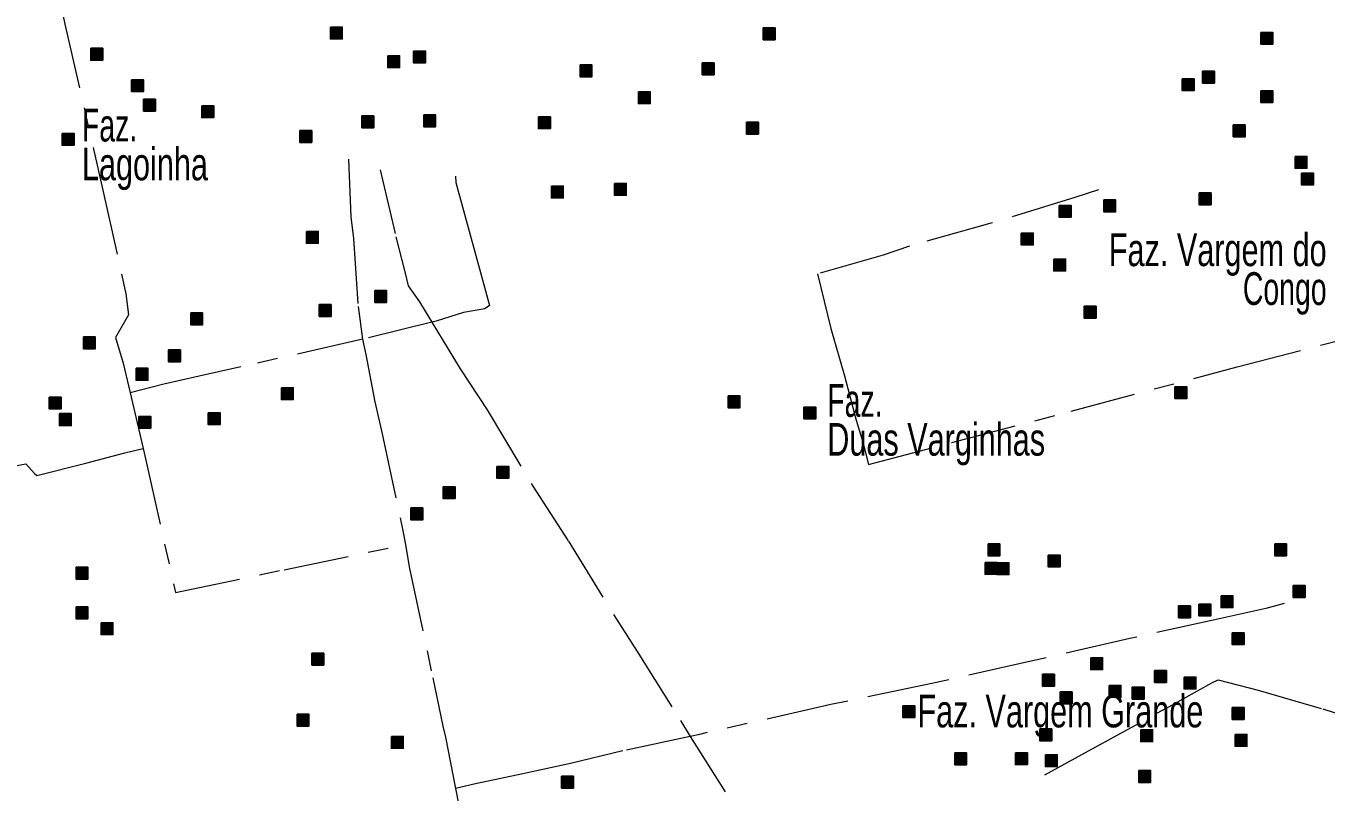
# Model space of a CAD drawing. Extents: x 445.4 to 500, y 8728.7 to 8784.
# Drawn here: x 452.93 to 459.29, y 8736.19 to 8739.94 of the extents above; entities that cross this region are included whole.
import ezdxf
from ezdxf.enums import TextEntityAlignment as Align

# ---------------------------------------------------------------- set-up
doc = ezdxf.new("R2010")
doc.units = 0
doc.header["$LTSCALE"] = 0.064
doc.linetypes.add('DOT_DASHED', pattern=[7.7, 5, -1.2, 0.3, -1.2])
doc.layers.add('2', color=7, linetype='Continuous', lineweight=25)
doc.layers.add('22', color=7, linetype='DOT_DASHED', lineweight=13)
doc.layers.add('61', color=7, linetype='Continuous')

msp = doc.modelspace()

# ---------------------------------------------------------------- hatches: boundary and pattern name
at = {"layer": '2'}
for points in [[(454.4156, 8739.931), (454.4736, 8739.931), (454.4736, 8739.873), (454.4156, 8739.873)], [(456.5333, 8739.9272), (456.5913, 8739.9272), (456.5913, 8739.8692), (456.5333, 8739.8692)], [(458.9677, 8739.9046), (459.0257, 8739.9046), (459.0257, 8739.8466), (458.9677, 8739.8466)], [(453.2437, 8739.8268), (453.3017, 8739.8268), (453.3017, 8739.7688), (453.2437, 8739.7688)], [(454.6962, 8739.7906), (454.7542, 8739.7906), (454.7542, 8739.7326), (454.6962, 8739.7326)], [(454.8229, 8739.8132), (454.8809, 8739.8132), (454.8809, 8739.7552), (454.8229, 8739.7552)], [(455.6373, 8739.7453), (455.6953, 8739.7453), (455.6953, 8739.6873), (455.6373, 8739.6873)], [(456.2346, 8739.7552), (456.2926, 8739.7552), (456.2926, 8739.6972), (456.2346, 8739.6972)], [(458.6826, 8739.7144), (458.7406, 8739.7144), (458.7406, 8739.6564), (458.6826, 8739.6564)], [(453.4428, 8739.6729), (453.5008, 8739.6729), (453.5008, 8739.6149), (453.4428, 8739.6149)], [(458.5831, 8739.6782), (458.6411, 8739.6782), (458.6411, 8739.6202), (458.5831, 8739.6202)], [(455.9224, 8739.614), (455.9804, 8739.614), (455.9804, 8739.556), (455.9224, 8739.556)], [(458.9677, 8739.6194), (459.0257, 8739.6194), (459.0257, 8739.5614), (458.9677, 8739.5614)], [(453.5016, 8739.5778), (453.5596, 8739.5778), (453.5596, 8739.5198), (453.5016, 8739.5198)], [(453.7867, 8739.5461), (453.8447, 8739.5461), (453.8447, 8739.4881), (453.7867, 8739.4881)], [(454.5695, 8739.4963), (454.6275, 8739.4963), (454.6275, 8739.4383), (454.5695, 8739.4383)], [(454.8726, 8739.5009), (454.9306, 8739.5009), (454.9306, 8739.4429), (454.8726, 8739.4429)], [(455.4337, 8739.4918), (455.4917, 8739.4918), (455.4917, 8739.4338), (455.4337, 8739.4338)], [(456.4518, 8739.4654), (456.5098, 8739.4654), (456.5098, 8739.4074), (456.4518, 8739.4074)], [(453.1035, 8739.4103), (453.1615, 8739.4103), (453.1615, 8739.3523), (453.1035, 8739.3523)], [(454.2663, 8739.4239), (454.3243, 8739.4239), (454.3243, 8739.3659), (454.2663, 8739.3659)], [(458.832, 8739.4518), (458.89, 8739.4518), (458.89, 8739.3938), (458.832, 8739.3938)], [(459.1351, 8739.2979), (459.1931, 8739.2979), (459.1931, 8739.2399), (459.1351, 8739.2399)], [(459.1668, 8739.2164), (459.2248, 8739.2164), (459.2248, 8739.1584), (459.1668, 8739.1584)], [(455.497, 8739.1522), (455.555, 8739.1522), (455.555, 8739.0942), (455.497, 8739.0942)], [(455.8047, 8739.1658), (455.8627, 8739.1658), (455.8627, 8739.1078), (455.8047, 8739.1078)], [(458.1985, 8739.0851), (458.2565, 8739.0851), (458.2565, 8739.0271), (458.1985, 8739.0271)], [(458.6656, 8739.1192), (458.7236, 8739.1192), (458.7236, 8739.0612), (458.6656, 8739.0612)], [(457.9813, 8739.058), (458.0393, 8739.058), (458.0393, 8739), (457.9813, 8739)], [(454.298, 8738.9304), (454.356, 8738.9304), (454.356, 8738.8724), (454.298, 8738.8724)], [(457.7957, 8738.9221), (457.8537, 8738.9221), (457.8537, 8738.8641), (457.7957, 8738.8641)], [(457.9541, 8738.7954), (458.0121, 8738.7954), (458.0121, 8738.7374), (457.9541, 8738.7374)], [(454.6328, 8738.6407), (454.6908, 8738.6407), (454.6908, 8738.5827), (454.6328, 8738.5827)], [(454.3613, 8738.5727), (454.4193, 8738.5727), (454.4193, 8738.5147), (454.3613, 8738.5147)], [(453.7324, 8738.532), (453.7904, 8738.532), (453.7904, 8738.474), (453.7324, 8738.474)], [(458.1034, 8738.5645), (458.1614, 8738.5645), (458.1614, 8738.5065), (458.1034, 8738.5065)], [(453.2075, 8738.4143), (453.2655, 8738.4143), (453.2655, 8738.3563), (453.2075, 8738.3563)], [(453.6238, 8738.3509), (453.6818, 8738.3509), (453.6818, 8738.2929), (453.6238, 8738.2929)], [(453.4654, 8738.2604), (453.5234, 8738.2604), (453.5234, 8738.2024), (453.4654, 8738.2024)], [(454.1758, 8738.1653), (454.2338, 8738.1653), (454.2338, 8738.1073), (454.1758, 8738.1073)], [(456.3613, 8738.1253), (456.4193, 8738.1253), (456.4193, 8738.0673), (456.3613, 8738.0673)], [(458.5469, 8738.1706), (458.6049, 8738.1706), (458.6049, 8738.1126), (458.5469, 8738.1126)], [(453.0401, 8738.12), (453.0981, 8738.12), (453.0981, 8738.062), (453.0401, 8738.062)], [(456.7324, 8738.071), (456.7904, 8738.071), (456.7904, 8738.013), (456.7324, 8738.013)], [(453.0899, 8738.0385), (453.1479, 8738.0385), (453.1479, 8737.9805), (453.0899, 8737.9805)], [(453.479, 8738.0249), (453.537, 8738.0249), (453.537, 8737.9669), (453.479, 8737.9669)], [(453.8184, 8738.043), (453.8764, 8738.043), (453.8764, 8737.985), (453.8184, 8737.985)], [(455.2301, 8737.7804), (455.2881, 8737.7804), (455.2881, 8737.7224), (455.2301, 8737.7224)], [(454.9676, 8737.6808), (455.0256, 8737.6808), (455.0256, 8737.6228), (454.9676, 8737.6228)], [(454.8093, 8737.5767), (454.8673, 8737.5767), (454.8673, 8737.5187), (454.8093, 8737.5187)], [(457.6328, 8737.4009), (457.6908, 8737.4009), (457.6908, 8737.3429), (457.6328, 8737.3429)], [(459.0356, 8737.4009), (459.0936, 8737.4009), (459.0936, 8737.3429), (459.0356, 8737.3429)], [(457.6184, 8737.3104), (457.6764, 8737.3104), (457.6764, 8737.2524), (457.6184, 8737.2524)], [(457.6773, 8737.3087), (457.7353, 8737.3087), (457.7353, 8737.2507), (457.6773, 8737.2507)], [(457.927, 8737.3466), (457.985, 8737.3466), (457.985, 8737.2886), (457.927, 8737.2886)], [(453.1713, 8737.287), (453.2293, 8737.287), (453.2293, 8737.229), (453.1713, 8737.229)], [(459.1261, 8737.1972), (459.1841, 8737.1972), (459.1841, 8737.1392), (459.1261, 8737.1392)], [(458.6645, 8737.1066), (458.7225, 8737.1066), (458.7225, 8737.0486), (458.6645, 8737.0486)], [(458.7731, 8737.1474), (458.8311, 8737.1474), (458.8311, 8737.0894), (458.7731, 8737.0894)], [(453.1713, 8737.0923), (453.2293, 8737.0923), (453.2293, 8737.0343), (453.1713, 8737.0343)], [(458.565, 8737.0976), (458.623, 8737.0976), (458.623, 8737.0396), (458.565, 8737.0396)], [(453.2935, 8737.0153), (453.3515, 8737.0153), (453.3515, 8736.9573), (453.2935, 8736.9573)], [(458.8274, 8736.9663), (458.8854, 8736.9663), (458.8854, 8736.9083), (458.8274, 8736.9083)], [(454.3251, 8736.8659), (454.3831, 8736.8659), (454.3831, 8736.8079), (454.3251, 8736.8079)], [(458.1351, 8736.844), (458.1931, 8736.844), (458.1931, 8736.786), (458.1351, 8736.786)], [(457.8998, 8736.7625), (457.9578, 8736.7625), (457.9578, 8736.7045), (457.8998, 8736.7045)], [(458.4473, 8736.7807), (458.5053, 8736.7807), (458.5053, 8736.7227), (458.4473, 8736.7227)], [(458.5921, 8736.749), (458.6501, 8736.749), (458.6501, 8736.691), (458.5921, 8736.691)], [(457.9858, 8736.6765), (458.0438, 8736.6765), (458.0438, 8736.6185), (457.9858, 8736.6185)], [(458.2247, 8736.7082), (458.2827, 8736.7082), (458.2827, 8736.6502), (458.2247, 8736.6502)], [(458.3387, 8736.6992), (458.3967, 8736.6992), (458.3967, 8736.6412), (458.3387, 8736.6412)], [(457.2165, 8736.6086), (457.2745, 8736.6086), (457.2745, 8736.5506), (457.2165, 8736.5506)], [(458.8274, 8736.5996), (458.8854, 8736.5996), (458.8854, 8736.5416), (458.8274, 8736.5416)], [(454.2527, 8736.5671), (454.3107, 8736.5671), (454.3107, 8736.5091), (454.2527, 8736.5091)], [(457.8862, 8736.4954), (457.9442, 8736.4954), (457.9442, 8736.4374), (457.8862, 8736.4374)], [(458.3795, 8736.4909), (458.4375, 8736.4909), (458.4375, 8736.4329), (458.3795, 8736.4329)], [(458.841, 8736.4683), (458.899, 8736.4683), (458.899, 8736.4103), (458.841, 8736.4103)], [(454.7143, 8736.4584), (454.7723, 8736.4584), (454.7723, 8736.4004), (454.7143, 8736.4004)], [(457.4699, 8736.3777), (457.5279, 8736.3777), (457.5279, 8736.3197), (457.4699, 8736.3197)], [(457.7671, 8736.3789), (457.8251, 8736.3789), (457.8251, 8736.3209), (457.7671, 8736.3209)], [(457.9134, 8736.3687), (457.9714, 8736.3687), (457.9714, 8736.3107), (457.9134, 8736.3107)], [(458.3704, 8736.2917), (458.4284, 8736.2917), (458.4284, 8736.2337), (458.3704, 8736.2337)], [(455.5468, 8736.2638), (455.6048, 8736.2638), (455.6048, 8736.2058), (455.5468, 8736.2058)]]:
    msp.add_hatch(color=256, dxfattribs=at).paths.add_polyline_path(points)

# ---------------------------------------------------------------- linework, layer by layer
for points in [[(454.4156, 8739.931), (454.4736, 8739.931), (454.4736, 8739.873), (454.4156, 8739.873)], [(456.5333, 8739.9272), (456.5913, 8739.9272), (456.5913, 8739.8692), (456.5333, 8739.8692)], [(458.9677, 8739.9046), (459.0257, 8739.9046), (459.0257, 8739.8466), (458.9677, 8739.8466)], [(453.2437, 8739.8268), (453.3017, 8739.8268), (453.3017, 8739.7688), (453.2437, 8739.7688)], [(454.6962, 8739.7906), (454.7542, 8739.7906), (454.7542, 8739.7326), (454.6962, 8739.7326)], [(454.8229, 8739.8132), (454.8809, 8739.8132), (454.8809, 8739.7552), (454.8229, 8739.7552)], [(455.6373, 8739.7453), (455.6953, 8739.7453), (455.6953, 8739.6873), (455.6373, 8739.6873)], [(456.2346, 8739.7552), (456.2926, 8739.7552), (456.2926, 8739.6972), (456.2346, 8739.6972)], [(458.6826, 8739.7144), (458.7406, 8739.7144), (458.7406, 8739.6564), (458.6826, 8739.6564)], [(453.4428, 8739.6729), (453.5008, 8739.6729), (453.5008, 8739.6149), (453.4428, 8739.6149)], [(458.5831, 8739.6782), (458.6411, 8739.6782), (458.6411, 8739.6202), (458.5831, 8739.6202)], [(455.9224, 8739.614), (455.9804, 8739.614), (455.9804, 8739.556), (455.9224, 8739.556)], [(458.9677, 8739.6194), (459.0257, 8739.6194), (459.0257, 8739.5614), (458.9677, 8739.5614)], [(453.5016, 8739.5778), (453.5596, 8739.5778), (453.5596, 8739.5198), (453.5016, 8739.5198)], [(453.7867, 8739.5461), (453.8447, 8739.5461), (453.8447, 8739.4881), (453.7867, 8739.4881)], [(454.5695, 8739.4963), (454.6275, 8739.4963), (454.6275, 8739.4383), (454.5695, 8739.4383)], [(454.8726, 8739.5009), (454.9306, 8739.5009), (454.9306, 8739.4429), (454.8726, 8739.4429)], [(455.4337, 8739.4918), (455.4917, 8739.4918), (455.4917, 8739.4338), (455.4337, 8739.4338)], [(456.4518, 8739.4654), (456.5098, 8739.4654), (456.5098, 8739.4074), (456.4518, 8739.4074)], [(453.1035, 8739.4103), (453.1615, 8739.4103), (453.1615, 8739.3523), (453.1035, 8739.3523)], [(454.2663, 8739.4239), (454.3243, 8739.4239), (454.3243, 8739.3659), (454.2663, 8739.3659)], [(458.832, 8739.4518), (458.89, 8739.4518), (458.89, 8739.3938), (458.832, 8739.3938)], [(459.1351, 8739.2979), (459.1931, 8739.2979), (459.1931, 8739.2399), (459.1351, 8739.2399)], [(459.1668, 8739.2164), (459.2248, 8739.2164), (459.2248, 8739.1584), (459.1668, 8739.1584)], [(455.497, 8739.1522), (455.555, 8739.1522), (455.555, 8739.0942), (455.497, 8739.0942)], [(455.8047, 8739.1658), (455.8627, 8739.1658), (455.8627, 8739.1078), (455.8047, 8739.1078)], [(458.1985, 8739.0851), (458.2565, 8739.0851), (458.2565, 8739.0271), (458.1985, 8739.0271)], [(458.6656, 8739.1192), (458.7236, 8739.1192), (458.7236, 8739.0612), (458.6656, 8739.0612)], [(457.9813, 8739.058), (458.0393, 8739.058), (458.0393, 8739), (457.9813, 8739)], [(454.298, 8738.9304), (454.356, 8738.9304), (454.356, 8738.8724), (454.298, 8738.8724)], [(457.7957, 8738.9221), (457.8537, 8738.9221), (457.8537, 8738.8641), (457.7957, 8738.8641)], [(457.9541, 8738.7954), (458.0121, 8738.7954), (458.0121, 8738.7374), (457.9541, 8738.7374)], [(454.6328, 8738.6407), (454.6908, 8738.6407), (454.6908, 8738.5827), (454.6328, 8738.5827)], [(454.3613, 8738.5727), (454.4193, 8738.5727), (454.4193, 8738.5147), (454.3613, 8738.5147)], [(453.7324, 8738.532), (453.7904, 8738.532), (453.7904, 8738.474), (453.7324, 8738.474)], [(458.1034, 8738.5645), (458.1614, 8738.5645), (458.1614, 8738.5065), (458.1034, 8738.5065)], [(453.2075, 8738.4143), (453.2655, 8738.4143), (453.2655, 8738.3563), (453.2075, 8738.3563)], [(453.6238, 8738.3509), (453.6818, 8738.3509), (453.6818, 8738.2929), (453.6238, 8738.2929)], [(453.4654, 8738.2604), (453.5234, 8738.2604), (453.5234, 8738.2024), (453.4654, 8738.2024)], [(454.1758, 8738.1653), (454.2338, 8738.1653), (454.2338, 8738.1073), (454.1758, 8738.1073)], [(456.3613, 8738.1253), (456.4193, 8738.1253), (456.4193, 8738.0673), (456.3613, 8738.0673)], [(458.5469, 8738.1706), (458.6049, 8738.1706), (458.6049, 8738.1126), (458.5469, 8738.1126)], [(453.0401, 8738.12), (453.0981, 8738.12), (453.0981, 8738.062), (453.0401, 8738.062)], [(456.7324, 8738.071), (456.7904, 8738.071), (456.7904, 8738.013), (456.7324, 8738.013)], [(453.0899, 8738.0385), (453.1479, 8738.0385), (453.1479, 8737.9805), (453.0899, 8737.9805)], [(453.479, 8738.0249), (453.537, 8738.0249), (453.537, 8737.9669), (453.479, 8737.9669)], [(453.8184, 8738.043), (453.8764, 8738.043), (453.8764, 8737.985), (453.8184, 8737.985)], [(455.2301, 8737.7804), (455.2881, 8737.7804), (455.2881, 8737.7224), (455.2301, 8737.7224)], [(454.9676, 8737.6808), (455.0256, 8737.6808), (455.0256, 8737.6228), (454.9676, 8737.6228)], [(454.8093, 8737.5767), (454.8673, 8737.5767), (454.8673, 8737.5187), (454.8093, 8737.5187)], [(457.6328, 8737.4009), (457.6908, 8737.4009), (457.6908, 8737.3429), (457.6328, 8737.3429)], [(459.0356, 8737.4009), (459.0936, 8737.4009), (459.0936, 8737.3429), (459.0356, 8737.3429)], [(457.6184, 8737.3104), (457.6764, 8737.3104), (457.6764, 8737.2524), (457.6184, 8737.2524)], [(457.6773, 8737.3087), (457.7353, 8737.3087), (457.7353, 8737.2507), (457.6773, 8737.2507)], [(457.927, 8737.3466), (457.985, 8737.3466), (457.985, 8737.2886), (457.927, 8737.2886)], [(453.1713, 8737.287), (453.2293, 8737.287), (453.2293, 8737.229), (453.1713, 8737.229)], [(459.1261, 8737.1972), (459.1841, 8737.1972), (459.1841, 8737.1392), (459.1261, 8737.1392)], [(458.6645, 8737.1066), (458.7225, 8737.1066), (458.7225, 8737.0486), (458.6645, 8737.0486)], [(458.7731, 8737.1474), (458.8311, 8737.1474), (458.8311, 8737.0894), (458.7731, 8737.0894)], [(453.1713, 8737.0923), (453.2293, 8737.0923), (453.2293, 8737.0343), (453.1713, 8737.0343)], [(458.565, 8737.0976), (458.623, 8737.0976), (458.623, 8737.0396), (458.565, 8737.0396)], [(453.2935, 8737.0153), (453.3515, 8737.0153), (453.3515, 8736.9573), (453.2935, 8736.9573)], [(458.8274, 8736.9663), (458.8854, 8736.9663), (458.8854, 8736.9083), (458.8274, 8736.9083)], [(454.3251, 8736.8659), (454.3831, 8736.8659), (454.3831, 8736.8079), (454.3251, 8736.8079)], [(458.1351, 8736.844), (458.1931, 8736.844), (458.1931, 8736.786), (458.1351, 8736.786)], [(457.8998, 8736.7625), (457.9578, 8736.7625), (457.9578, 8736.7045), (457.8998, 8736.7045)], [(458.4473, 8736.7807), (458.5053, 8736.7807), (458.5053, 8736.7227), (458.4473, 8736.7227)], [(458.5921, 8736.749), (458.6501, 8736.749), (458.6501, 8736.691), (458.5921, 8736.691)], [(457.9858, 8736.6765), (458.0438, 8736.6765), (458.0438, 8736.6185), (457.9858, 8736.6185)], [(458.2247, 8736.7082), (458.2827, 8736.7082), (458.2827, 8736.6502), (458.2247, 8736.6502)], [(458.3387, 8736.6992), (458.3967, 8736.6992), (458.3967, 8736.6412), (458.3387, 8736.6412)], [(457.2165, 8736.6086), (457.2745, 8736.6086), (457.2745, 8736.5506), (457.2165, 8736.5506)], [(458.8274, 8736.5996), (458.8854, 8736.5996), (458.8854, 8736.5416), (458.8274, 8736.5416)], [(454.2527, 8736.5671), (454.3107, 8736.5671), (454.3107, 8736.5091), (454.2527, 8736.5091)], [(457.8862, 8736.4954), (457.9442, 8736.4954), (457.9442, 8736.4374), (457.8862, 8736.4374)], [(458.3795, 8736.4909), (458.4375, 8736.4909), (458.4375, 8736.4329), (458.3795, 8736.4329)], [(458.841, 8736.4683), (458.899, 8736.4683), (458.899, 8736.4103), (458.841, 8736.4103)], [(454.7143, 8736.4584), (454.7723, 8736.4584), (454.7723, 8736.4004), (454.7143, 8736.4004)], [(457.4699, 8736.3777), (457.5279, 8736.3777), (457.5279, 8736.3197), (457.4699, 8736.3197)], [(457.7671, 8736.3789), (457.8251, 8736.3789), (457.8251, 8736.3209), (457.7671, 8736.3209)], [(457.9134, 8736.3687), (457.9714, 8736.3687), (457.9714, 8736.3107), (457.9134, 8736.3107)], [(458.3704, 8736.2917), (458.4284, 8736.2917), (458.4284, 8736.2337), (458.3704, 8736.2337)], [(455.5468, 8736.2638), (455.6048, 8736.2638), (455.6048, 8736.2058), (455.5468, 8736.2058)]]:
    msp.add_lwpolyline(points, close=True, dxfattribs=at)
at = {"layer": '22'}
for points in [[(452.6063, 8742.2439), (452.7275, 8741.7211), (452.8945, 8740.9738), (453.012, 8740.4021), (453.1171, 8739.9451), (453.3031, 8739.1319), (453.4144, 8738.6255), (453.4285, 8738.5216), (453.3644, 8738.4116), (453.402, 8738.2858), (453.4359, 8738.1411), (453.5, 8737.8676)], [(454.5039, 8739.2846), (454.5152, 8739.0018), (454.5281, 8738.8965), (454.5512, 8738.5627), (454.572, 8738.4025), (454.572, 8738.4025)], [(454.6594, 8739.2325), (454.7364, 8738.9048), (454.7801, 8738.7325), (454.7954, 8738.6648), (454.8522, 8738.5863), (454.9121, 8738.4867), (454.9121, 8738.4867)], [(455.0269, 8739.2007), (455.03, 8739.1703), (455.0945, 8738.9312), (455.1497, 8738.7288), (455.1935, 8738.5679), (455.1705, 8738.5518), (455.0669, 8738.5334), (454.9333, 8738.492), (454.9121, 8738.4867), (454.572, 8738.4025)], [(458.1727, 8739.1349), (458.057, 8739.0958), (457.6418, 8738.9691), (457.2487, 8738.8588), (457.1199, 8738.8147), (456.7988, 8738.7225), (456.8642, 8738.4556), (456.9314, 8738.2236), (456.9871, 8738.0066), (457.0198, 8737.8989), (457.0486, 8737.7895), (457.4562, 8737.897), (458.0402, 8738.0505), (458.852, 8738.2682), (459.5841, 8738.4576), (460.2615, 8738.6401), (460.658, 8738.7497)], [(454.9121, 8738.4867), (455.0513, 8738.2573), (455.1824, 8738.0565), (455.4059, 8737.6842), (455.5807, 8737.4136), (455.815, 8737.0321), (455.9161, 8736.8741), (456.128, 8736.5358), (456.1764, 8736.4589)], [(454.572, 8738.4025), (454.5663, 8738.4011), (453.9769, 8738.2677), (453.7743, 8738.2217), (453.6016, 8738.1826), (453.4359, 8738.1411)], [(454.572, 8738.4025), (454.5898, 8738.3273), (454.6335, 8738.0961), (454.6695, 8737.9395), (454.7702, 8737.4657), (454.7832, 8737.3983)], [(452.1377, 8737.5131), (452.4074, 8737.5796), (452.4393, 8737.5955), (452.4647, 8737.6623), (452.4838, 8737.6941), (452.6684, 8737.729), (452.7639, 8737.7608), (452.9071, 8737.7894), (452.9262, 8737.7926), (452.9676, 8737.7449), (452.9803, 8737.7354), (453.219, 8737.7958), (453.41, 8737.8466), (453.5, 8737.8676)], [(453.5, 8737.8676), (453.5134, 8737.8103), (453.6578, 8737.1636), (454.1896, 8737.2747), (454.7832, 8737.3983)], [(454.7832, 8737.3983), (454.801, 8737.2885), (454.9169, 8736.7446), (454.9658, 8736.5083), (454.9789, 8736.4547), (455.0278, 8736.2033)], [(459.0822, 8737.1089), (458.9912, 8737.084), (458.7711, 8737.0364), (458.327, 8736.9374), (457.8511, 8736.8285), (457.358, 8736.717), (456.8643, 8736.614), (456.2146, 8736.4671), (456.1764, 8736.4589)], [(457.9099, 8736.27), (458.0911, 8736.3694), (458.5176, 8736.6037), (458.7273, 8736.7208), (458.7593, 8736.735), (458.9548, 8736.6853), (459.2711, 8736.593), (459.4453, 8736.5362), (459.8292, 8736.38), (460.1171, 8736.2522), (460.2229, 8736.2053)], [(456.1764, 8736.4589), (455.8458, 8736.3878), (455.5908, 8736.3256), (455.3569, 8736.2761), (455.1249, 8736.2266), (455.0278, 8736.2033)], [(456.1764, 8736.4589), (456.5283, 8735.8994), (456.6948, 8735.6296), (456.8543, 8735.3846), (456.9596, 8735.2025), (456.9802, 8735.1698)], [(455.0278, 8736.2033), (455.0663, 8736.0052), (455.1049, 8735.8486), (455.1177, 8735.7022), (455.1692, 8735.4567), (455.1872, 8735.3078), (455.2207, 8735.1794), (455.2387, 8735.0613), (455.3066, 8734.7542)]]:
    msp.add_lwpolyline(points, dxfattribs=at)

# ---------------------------------------------------------------- texts
at = {"layer": '61'}
for s, width, p in [('Faz.', 0.65, (453.2002, 8739.3708)), ('Lagoinha', 0.7, (453.2002, 8739.1808)), ('Faz.', 0.65, (456.8463, 8738.023)), ('Duas Varginhas', 0.7, (456.8463, 8737.833)), ('Faz. Vargem Grande', 0.7, (457.2875, 8736.5028))]:
    msp.add_text(s, height=0.16, dxfattribs=dict(at, width=width)).set_placement(p)
for s, width, p in [('Faz. Vargem do', 0.7, (459.2891, 8738.7608)), ('Congo', 0.65, (459.2891, 8738.5708))]:
    msp.add_text(s, height=0.16, dxfattribs=dict(at, width=width)).set_placement(p, align=Align.RIGHT)

doc.saveas('drawing.dxf')
